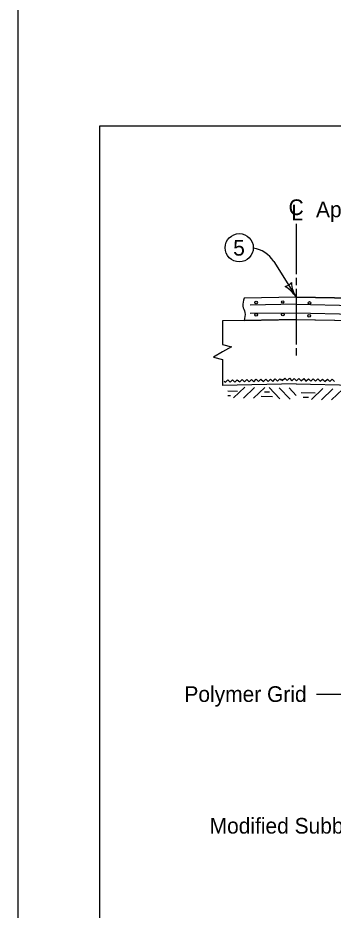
# Model space of a CAD drawing. Extents: x 10130 to 81668, y 5440 to 21644.
# Drawn here: x 17299 to 17701, y 6553 to 7692 of the extents above; entities that cross this region are included whole.
import ezdxf

# ---------------------------------------------------------------- set-up
doc = ezdxf.new("R2010")
doc.units = 0
for name, color, linetype in [('Cell', 7, 'Continuous'), ('dsnShtPlotShapeBatchPrint', 7, 'Continuous'), ('dsnStdBlockModified', 7, 'Continuous'), ('dsnStdBorder', 7, 'Continuous')]:
    doc.layers.add(name, color=color, linetype=linetype)

msp = doc.modelspace()

# ---------------------------------------------------------------- linework, layer by layer
at = {"layer": 'Cell'}
msp.add_lwpolyline([(17403.2, 7554.1), (20538.2, 7554.1), (20538.2, 5544.1), (17403.2, 5544.1)], close=True, dxfattribs=at)
at = {"layer": 'dsnShtPlotShapeBatchPrint'}
msp.add_lwpolyline([(17298.7, 5439.6), (20642.7, 5439.6), (20642.7, 8023.6), (17298.7, 8023.6)], close=True, dxfattribs=at)
at = {"layer": 'dsnStdBlockModified'}
msp.add_line((18385.4, 7301.2), (17653.9, 7314.7), dxfattribs=at)
at = {"layer": 'dsnStdBorder'}
for p, q in [((17625.4, 7380.8), (17653.9, 7335.3)), ((17653.9, 7335.3), (17587.5, 7333.9)), ((17653.9, 7335.3), (17587.5, 7333.9)), ((17653.9, 7326.4), (17595.4, 7325.2)), ((18364.2, 7321), (17653.9, 7335.3)), ((17653.9, 7335.3), (18364.2, 7321)), ((17653.9, 7326.3), (18385.6, 7311.6)), ((17653.9, 7315), (17595.4, 7314.3)), ((17587.5, 7305.6), (17560, 7305)), ((17560, 7305), (17560, 7274.8)), ((17587.5, 7305.6), (17653.3, 7306.9)), ((17654.5, 7306.9), (17587.5, 7305.6)), ((17653.3, 7306.9), (17653.9, 7306.9)), ((17653.3, 7306.9), (18402.4, 7291.9)), ((17653.9, 7306.9), (17654.5, 7306.9)), ((17654.5, 7306.9), (18402.4, 7291.9)), ((17560, 7274.8), (17571.3, 7271.9)), ((17571.3, 7271.9), (17560, 7265.3)), ((17560, 7265.3), (17548.6, 7258.7)), ((17548.6, 7258.7), (17560, 7255.9)), ((17560, 7255.9), (17560, 7222.6)), ((17653.9, 7224.5), (17560, 7222.6)), ((17653.9, 7224.5), (18470.5, 7208.1)), ((17588.6, 7220.5), (17574.2, 7206.7)), ((17601, 7220.1), (17586.6, 7206.2)), ((17614.1, 7220), (17599.6, 7206.2)), ((17619.5, 7219.9), (17633.3, 7205.5)), ((17632.5, 7219.4), (17646.3, 7205)), ((17644.9, 7219.4), (17654, 7209.9)), ((17688.1, 7218.5), (17673.7, 7204.7)), ((17700.6, 7218.1), (17686.2, 7204.2)), ((17713.6, 7218), (17699.2, 7204.2)), ((17680, 6828.4), (17788.8, 6828.4))]:
    msp.add_line(p, q, dxfattribs=at)
for points in [[(17653.9, 7428.7), (17653.9, 7364.7)], [(17653.9, 7360), (17653.9, 7350.6)], [(17653.9, 7345.8), (17653.9, 7274.9)], [(17653.3, 7306.9), (17653.3, 7306.9)], [(17654.5, 7306.9), (17654.5, 7306.9)], [(17653.9, 7270.2), (17653.9, 7260.8)], [(17562.2, 7228.1), (17563.8, 7226.6), (17566.7, 7229.7), (17569.8, 7226.7), (17572.8, 7229.8), (17575.9, 7226.8), (17578.8, 7229.9), (17581.9, 7227), (17584.9, 7230.1), (17588, 7227.1), (17590.9, 7230.2), (17594, 7227.2), (17597, 7230.3), (17600.1, 7227.3), (17603, 7230.4), (17606.1, 7227.5), (17609.1, 7230.5), (17612.2, 7227.6), (17615.1, 7230.7), (17618.2, 7227.7), (17621.2, 7230.8), (17624.3, 7227.8), (17627.2, 7230.9), (17630.3, 7227.9), (17633.3, 7231), (17634.8, 7229.5)], [(17634.8, 7230.4), (17636.3, 7228.9), (17639.4, 7231.8), (17642.4, 7228.7), (17645.4, 7231.7), (17648.4, 7228.6), (17651.5, 7231.6), (17654.4, 7228.5), (17657.5, 7231.5), (17660.5, 7228.4), (17663.6, 7231.3), (17666.5, 7228.2), (17669.6, 7231.2), (17672.6, 7228.1), (17675.7, 7231.1), (17678.6, 7228), (17681.7, 7231), (17684.7, 7227.9), (17687.8, 7230.8), (17690.7, 7227.8), (17693.8, 7230.7), (17696.8, 7227.6), (17699.9, 7230.6), (17702.8, 7227.5)], [(17566.9, 7215.5), (17578.9, 7215.3)], [(17613.4, 7214.5), (17619.9, 7214.4)], [(17660.4, 7213.6), (17678.4, 7213.3)], [(17566.8, 7209.7), (17570, 7209.6)], [(17609.4, 7208.8), (17623.6, 7208.5)], [(17663, 7207.8), (17669.6, 7207.6)]]:
    msp.add_lwpolyline(points, dxfattribs=at)
for centre, radius in [((17581.3, 7398.4), 18), ((17602.8, 7328.4), 1.65), ((17636.8, 7329.1), 1.65), ((17671, 7327.9), 1.65), ((17603, 7312.8), 1.65), ((17637, 7313.1), 1.65), ((17670.7, 7311.5), 1.65)]:
    msp.add_circle(centre, radius, dxfattribs=at)
for centre, radius, start, end in [((17593.3, 7360.7), 37.8, 32.09, 80.8776), ((17636, 7363.8), 15.5, 284.3569, 319.8236), ((17636, 7363.8), 15.5, 284.3569, 319.8236), ((17619.9, 7313.9), 40.2, 32.0903, 60.1628), ((17619.9, 7313.9), 40.2, 32.0903, 60.1628), ((17688, 7356.6), 40.2, 184.0178, 212.0903), ((17688, 7356.6), 40.2, 184.0178, 212.0903)]:
    msp.add_arc(centre, radius, start, end, dxfattribs=at)
msp.add_spline([(17587.5, 7333.9), (17586, 7323.9), (17588.5, 7315.7), (17587.5, 7305.6)], degree=3, dxfattribs=at)
msp.add_spline([(17587.5, 7333.9), (17586, 7323.9), (17588.5, 7315.7), (17587.5, 7305.6)], degree=3, dxfattribs=at)

# ---------------------------------------------------------------- texts
at = {"layer": 'dsnStdBlockModified'}
for s, p in [('C', (17644.3, 7440.1)), ('L', (17647.9, 7433.4)), ('Approach Roadway', (17679.3, 7437.3)), ('5', (17573.6, 7388.3)), ('Polymer Grid', (17511.3, 6818.6)), ('Modified Subbase', (17543.5, 6650.5))]:
    msp.add_text(s, height=20, dxfattribs=at).set_placement(p)

doc.saveas('drawing.dxf')
